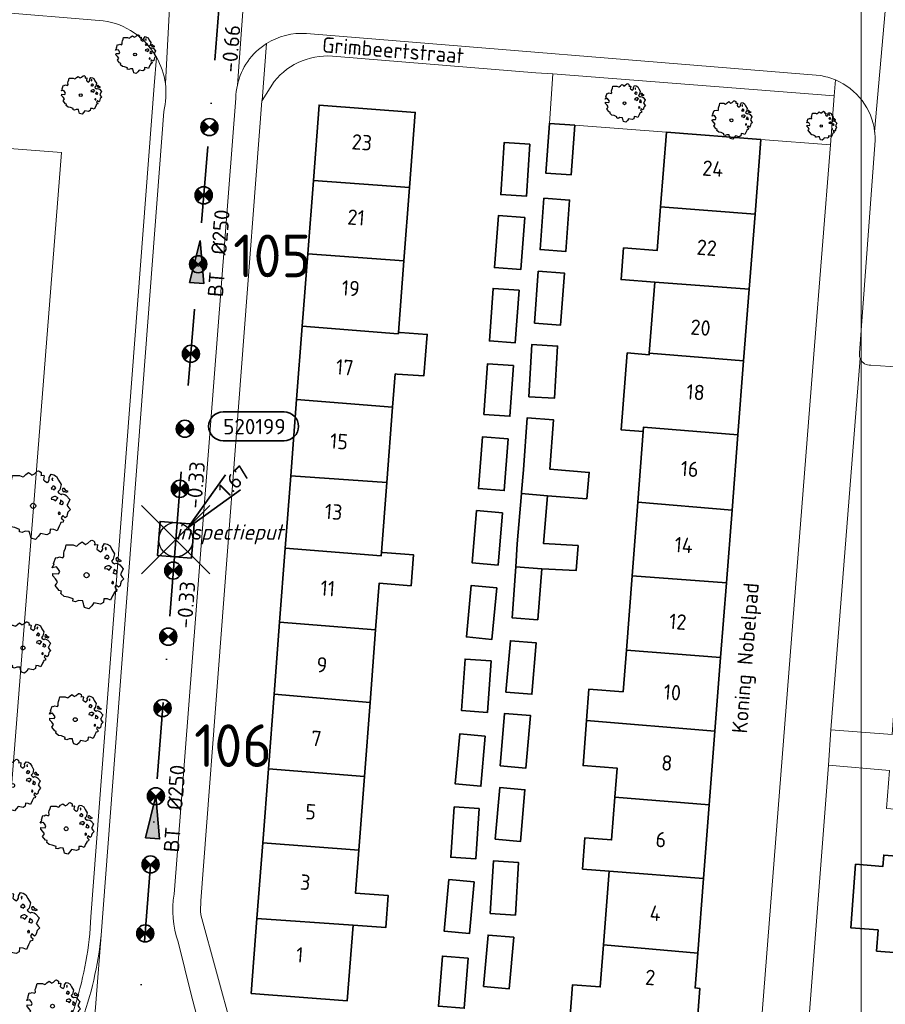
# Model space of a CAD drawing. Header units: metres. Extents: x 152391 to 157968, y 462336 to 467280.
# Tile 261 of 656: x 155229 to 155306, y 464641 to 464727. Entities that reach past the tile are written whole.
import ezdxf
from ezdxf.enums import TextEntityAlignment as Align

# ---------------------------------------------------------------- set-up
doc = ezdxf.new("R2010")
doc.units = ezdxf.units.M
doc.header["$LTSCALE"] = 0.75
doc.header["$PDMODE"] = 3
doc.header["$PDSIZE"] = 3
doc.linetypes.add('RI-VWA_BETON', pattern=[19, 9, -5, 0, -5])
doc.layers.get('0').update_dxf_attribs({"lineweight": 25})
doc.layers.get('defpoints').update_dxf_attribs({"lineweight": 25})
for name, color, linetype, lineweight in [('B-GV-GR-BOOM-S', 252, 'Continuous', 25), ('B-WE-GR-BEPLANTING_CULTUUR_HEESTERS-GV', 251, 'Continuous', 18), ('B-WE-GR-GROENVOORZIENING-GV', 251, 'Continuous', 18), ('B-WE-GR-HAAG-GV', 251, 'Continuous', 13), ('B-WE-OG-BEBOUWING-GV', 6, 'Continuous', 35), ('B-WE-OG-BEBOUWING-T18', 1, 'Continuous', 18), ('B-WE-OG-TERREIN_CULTUURSCHEIDING-GV', 251, 'Continuous', 18), ('B-WE-OG-TOPOGRAFIE-T18', 1, 'Continuous', 18), ('B-WE-VH-VERHARDING_ASFALT-GV', 251, 'Continuous', 18), ('B-WE-VH-VERHARDING_BETONSTRAATSTEEN-GV', 251, 'Continuous', 18), ('B-WE-VH-VERHARDING_TEGEL-GV', 251, 'Continuous', 18), ('N-OI-RI-T50', 130, 'Continuous', 50), ('N-OI-RI-VWA_PUTNUMMER-S @ 0.75', 36, 'Continuous', 35), ('N-OI-RI-VWA_RIOOLPUT_INSPECTIEPUT-S', 36, 'Continuous', 35), ('N-OI-RI-VWA_STROOMRICHTING-S @ 0.75', 36, 'Continuous', 35), ('N-OI-RI-VWA_TRANSPORTLEIDING_BETON_250-G', 36, 'RI-VWA_BETON', 35)]:
    doc.layers.add(name, color=color, linetype=linetype, lineweight=lineweight)
doc.layers.add('inspectieput', color=7, linetype='Continuous', plot=False)
doc.layers.add('N-OI-RI-VRIJVERVAL_HULPSTUK-S', color=210, linetype='Continuous', lineweight=35, plot=False)
doc.layers.add('X-XX-AL-TEKENBLAD_HULPLIJN-G', color=7, linetype='Continuous', lineweight=18, plot=False)
doc.styles.add('NLCS-ISO', font='isocpeur.ttf')
doc.styles.add('NLCS-ISO-M750-T18', font='NLCS-ISO.ttf', dxfattribs={"height": 1.35})
doc.styles.add('NLCS-ISO-M750-T18_CURSIEF', font='NLCS-ISO.ttf', dxfattribs={"oblique": 15, "height": 1.35})
doc.styles.add('NLCS-ISO-M750-T50', font='NLCS-ISO.ttf', dxfattribs={"height": 3.75})

# ---------------------------------------------------------------- blocks, each defined once
blk = doc.blocks.new('*U128')
at = {"ltscale": 0.1}
blk.add_hatch(color=256, dxfattribs=at).paths.add_polyline_path([(2.5, 0), (-2.5, -0.83), (-2.5, 0.83)])
at = {"ltscale": 0.1, "flags": 128}
blk.add_lwpolyline([(2.5, 0), (-2.5, -0.83), (-2.5, 0.83)], close=True, dxfattribs=at)
at = {"ltscale": 0.1, "style": 'NLCS-ISO'}
for tag, p in [('BOBL', (-23.29, -3.24)), ('MAT', (-1, -3.74))]:
    blk.add_attdef(tag, text='', height=1.8, dxfattribs=at).set_placement(p, align=Align.BOTTOM_RIGHT)
for tag, p in [('BOBR', (22.34, -3.23)), ('DIA', (1, -3.74))]:
    blk.add_attdef(tag, text='', height=1.8, dxfattribs=at).set_placement(p, align=Align.BOTTOM_LEFT)
at = {"layer": 'defpoints', "ltscale": 0.1, "style": 'NLCS-ISO', "flags": 1}
blk.add_attdef('JVA', text='', height=1.8, dxfattribs=at).set_placement((0, -1), align=Align.TOP_CENTER)
blk = doc.blocks.new('*U129')
at = {"ltscale": 0.1}
blk.add_hatch(color=256, dxfattribs=at).paths.add_polyline_path([(2.5, 0), (-2.5, -0.83), (-2.5, 0.83)])
at = {"ltscale": 0.1, "flags": 128}
blk.add_lwpolyline([(2.5, 0), (-2.5, -0.83), (-2.5, 0.83)], close=True, dxfattribs=at)
at = {"ltscale": 0.1, "style": 'NLCS-ISO'}
for tag, p in [('BOBL', (-23.36, -3.24)), ('MAT', (-1, -3.74))]:
    blk.add_attdef(tag, text='', height=1.8, dxfattribs=at).set_placement(p, align=Align.BOTTOM_RIGHT)
for tag, p in [('BOBR', (22.42, -3.23)), ('DIA', (1, -3.74))]:
    blk.add_attdef(tag, text='', height=1.8, dxfattribs=at).set_placement(p, align=Align.BOTTOM_LEFT)
at = {"layer": 'defpoints', "ltscale": 0.1, "style": 'NLCS-ISO', "flags": 1}
blk.add_attdef('JVA', text='', height=1.8, dxfattribs=at).set_placement((0, -1), align=Align.TOP_CENTER)
blk = doc.blocks.new('B-SRI-PUT_VWA-SO')
at = {"flags": 128}
blk.add_lwpolyline([(-2, 2), (2, 2), (2, -2), (-2, -2)], close=True, dxfattribs=at)
at = {"lineweight": -3, "flags": 128}
blk.add_lwpolyline([(2, -2), (2, 2), (-2, 2), (-2, -2)], close=True, dxfattribs=at)
at = {"lineweight": -3}
blk.add_circle((0, 0), 2, dxfattribs=at)
blk = doc.blocks.new('*U404')
for q in [(5.83, 7.6), (7.6, 5.83)]:
    blk.add_line((1.41, 1.41), q)
blk.add_lwpolyline([(12.7, 14.98), (5.54, 14.98, 1), (5.54, 11.6), (12.7, 11.6, 1)], format="xyb", close=True)
at = {"ltscale": 0.1, "style": 'NLCS-ISO'}
blk.add_attdef('PUTNR', text='', height=1.8, dxfattribs=at).set_placement((9.22, 13.26), align=Align.MIDDLE_CENTER)
blk.add_attdef('PUTHGT', text='', height=1.8, rotation=45, dxfattribs=at).set_placement((5.39, 5.43), align=Align.MIDDLE_LEFT)
blk = doc.blocks.new('SRI-HULP')
h = blk.add_hatch(color=256)
h.dxf.hatch_style = 1
h.paths.add_polyline_path([(-0.71, 0.71, 0.198912), (-1, 0, 0.198912), (-0.71, -0.71), (0, 0)])
h = blk.add_hatch(color=256)
h.dxf.hatch_style = 1
h.paths.add_polyline_path([(1, 0, 0.198912), (0.71, 0.71), (0, 0), (0.71, -0.71, 0.198912)])
for p, q in [((-0.71, 0.71), (0.71, -0.71)), ((-0.71, -0.71), (0.71, 0.71))]:
    blk.add_line(p, q)
blk.add_circle((0, 0), 1)
blk = doc.blocks.new('ACMAP_ANN_TEMPLATE_type knoop')
at = {"layer": 'defpoints', "style": 'NLCS-ISO-M750-T18_CURSIEF', "oblique": 15}
blk.add_attdef('type_knoop', (0, 0), '', height=1.35, dxfattribs=at)
blk = doc.blocks.new('SGR-BOOM_21_30')
at = {"linetype": 'Continuous'}
for p, q in [((-1.633, 0.579), (-1.528, 0.875)), ((-1.528, 0.875), (-1.458, 0.858)), ((-1.458, 0.858), (-1.342, 0.908)), ((-1.342, 0.908), (-1.179, 0.858)), ((-1.179, 0.858), (-1.121, 0.924)), ((-1.133, 1.088), (-1.109, 1.187)), ((-1.121, 0.924), (-1.133, 1.088)), ((-1.109, 1.187), (-1.051, 1.335)), ((-1.051, 1.335), (-1.016, 1.499)), ((-1.016, 1.499), (-0.668, 1.499)), ((-0.668, 1.499), (-0.516, 1.433)), ((-0.516, 1.433), (-0.47, 1.45)), ((-0.47, 1.45), (-0.365, 1.548)), ((-0.365, 1.548), (-0.226, 1.647)), ((-0.226, 1.647), (-0.133, 1.581)), ((-0.133, 1.581), (-0.063, 1.515)), ((-0.063, 1.515), (0.065, 1.581)), ((0.065, 1.581), (0.205, 1.712)), ((0.205, 1.712), (0.263, 1.729)), ((0.263, 1.729), (0.333, 1.696)), ((0.333, 1.696), (0.391, 1.647)), ((0.402, 1.532), (0.379, 1.499)), ((0.379, 1.499), (0.53, 1.515)), ((0.391, 1.647), (0.402, 1.532)), ((0.542, 1.483), (0.507, 1.285)), ((0.507, 1.285), (0.565, 1.236)), ((0.53, 1.515), (0.542, 1.483)), ((0.565, 1.236), (0.693, 1.154)), ((0.693, 1.154), (0.751, 1.203)), ((0.751, 1.203), (0.798, 1.285)), ((0.786, 1.4), (0.891, 1.565)), ((0.798, 1.285), (0.786, 1.4)), ((0.891, 1.565), (1.019, 1.532)), ((0.937, 0.908), (0.891, 0.875)), ((0.891, 0.875), (0.926, 0.825)), ((0.972, 1.368), (0.926, 1.335)), ((0.926, 1.335), (0.949, 1.253)), ((0.972, 0.973), (0.937, 0.908)), ((0.949, 1.253), (0.961, 1.236)), ((0.961, 1.269), (0.972, 1.368)), ((1.03, 0.973), (0.972, 0.973)), ((1.019, 1.532), (1.158, 1.45)), ((1.077, 0.94), (1.03, 0.973)), ((1.124, 0.875), (1.077, 0.94)), ((1.077, 0.842), (1.124, 0.875)), ((1.158, 1.45), (1.251, 1.269)), ((1.251, 1.269), (1.379, 1.055)), ((1.379, 1.055), (1.321, 0.793)), ((-1.703, 0.365), (-1.656, 0.48)), ((-1.493, 0.415), (-1.703, 0.365)), ((-1.679, -0.029), (-1.668, 0.086)), ((-1.668, 0.086), (-1.389, 0.07)), ((-1.656, 0.48), (-1.598, 0.53)), ((-1.598, 0.53), (-1.633, 0.579)), ((-1.423, 0.333), (-1.493, 0.415)), ((-1.33, 0.185), (-1.423, 0.333)), ((-1.389, 0.07), (-1.33, 0.185)), ((0.926, 0.415), (0.891, 0.333)), ((0.891, 0.333), (1.03, 0.316)), ((0.926, 0.825), (0.984, 0.842)), ((1.054, 0.464), (0.926, 0.415)), ((0.984, 0.842), (1.03, 0.776)), ((1.03, 0.776), (1.077, 0.842)), ((1.03, 0.316), (1.112, 0.251)), ((1.112, 0.464), (1.054, 0.464)), ((1.217, 0.398), (1.112, 0.464)), ((1.112, 0.251), (1.205, 0.365)), ((1.205, 0.365), (1.24, 0.415)), ((1.321, 0.793), (1.228, 0.694)), ((1.228, 0.694), (1.275, 0.628)), ((1.275, 0.628), (1.379, 0.563)), ((1.344, 0.185), (1.31, 0.103)), ((1.434, 0.049), (1.31, 0.103)), ((1.356, 0.3), (1.344, 0.234)), ((1.344, 0.234), (1.344, 0.185)), ((1.426, 0.234), (1.356, 0.3)), ((1.379, 0.563), (1.438, 0.595)), ((1.472, 0.201), (1.426, 0.234)), ((1.434, 0.049), (1.507, 0.136)), ((1.472, 0.858), (1.438, 0.809)), ((1.438, 0.809), (1.461, 0.743)), ((1.438, 0.595), (1.565, 0.563)), ((1.461, 0.743), (1.531, 0.694)), ((1.542, 0.858), (1.472, 0.858)), ((1.507, 0.136), (1.472, 0.201)), ((1.531, 0.727), (1.635, 0.678)), ((1.531, 0.694), (1.542, 0.727)), ((1.624, 0.76), (1.542, 0.858)), ((1.565, 0.563), (1.635, 0.513)), ((1.728, 0.71), (1.624, 0.76)), ((1.635, 0.678), (1.728, 0.71)), ((1.635, 0.513), (1.81, 0.316)), ((1.717, 0.103), (1.67, 0.037)), ((1.67, 0.037), (1.763, -0.094)), ((1.81, 0.316), (1.717, 0.103)), ((-1.54, -0.177), (-1.679, -0.029)), ((-1.551, -0.505), (-1.493, -0.423)), ((-1.354, -0.752), (-1.551, -0.505)), ((-1.435, -0.324), (-1.54, -0.177)), ((-1.493, -0.423), (-1.435, -0.324)), ((-1.249, -0.784), (-1.354, -0.752)), ((-1.272, -0.899), (-1.249, -0.784)), ((1.286, -0.292), (1.24, -0.357)), ((1.24, -0.357), (1.251, -0.423)), ((1.263, -0.423), (1.333, -0.407)), ((1.333, -0.341), (1.286, -0.292)), ((1.333, -0.407), (1.333, -0.341)), ((1.368, -0.834), (1.356, -0.883)), ((1.484, -0.801), (1.368, -0.834)), ((1.461, -0.472), (1.391, -0.587)), ((1.391, -0.587), (1.426, -0.637)), ((1.426, -0.637), (1.496, -0.702)), ((1.577, -0.587), (1.461, -0.472)), ((1.496, -0.702), (1.484, -0.801)), ((1.658, -0.522), (1.577, -0.587)), ((1.682, -0.423), (1.658, -0.522)), ((1.717, -0.308), (1.682, -0.423)), ((1.845, -0.177), (1.717, -0.308)), ((1.763, -0.094), (1.845, -0.177)), ((-1.109, -1.047), (-1.272, -0.899)), ((-0.912, -1.08), (-1.109, -1.047)), ((-0.668, -1.179), (-0.912, -1.08)), ((-0.679, -1.294), (-0.668, -1.179)), ((-0.551, -1.326), (-0.679, -1.294)), ((-0.4, -1.261), (-0.551, -1.326)), ((-0.191, -1.277), (-0.4, -1.261)), ((-0.156, -1.425), (-0.191, -1.277)), ((-0.133, -1.491), (-0.156, -1.425)), ((-0.098, -1.606), (-0.133, -1.491)), ((0.112, -1.671), (-0.098, -1.606)), ((0.251, -1.524), (0.112, -1.671)), ((0.356, -1.376), (0.251, -1.524)), ((0.682, -1.441), (0.356, -1.376)), ((0.833, -1.359), (0.682, -1.441)), ((0.844, -1.162), (0.833, -1.359)), ((1.03, -1.179), (0.844, -1.162)), ((1.182, -1.244), (1.03, -1.179)), ((1.286, -1.014), (1.182, -1.244)), ((1.356, -0.883), (1.286, -1.014))]:
    blk.add_line(p, q, dxfattribs=at)
blk.add_circle((0, 0), 0.126, dxfattribs=at)
blk = doc.blocks.new('SGR-BOOM_31_50')
at = {"linetype": 'Continuous'}
for p, q in [((-1.479, 1.582), (-1.402, 1.78)), ((-1.402, 1.78), (-1.355, 1.999)), ((-1.355, 1.999), (-0.89, 1.999)), ((-0.89, 1.999), (-0.688, 1.911)), ((-0.688, 1.911), (-0.626, 1.933)), ((-0.626, 1.933), (-0.487, 2.064)), ((-0.487, 2.064), (-0.301, 2.196)), ((-0.301, 2.196), (-0.177, 2.108)), ((-0.177, 2.108), (-0.084, 2.02)), ((-0.084, 2.02), (0.087, 2.108)), ((0.087, 2.108), (0.273, 2.283)), ((0.273, 2.283), (0.351, 2.305)), ((0.351, 2.305), (0.444, 2.261)), ((0.444, 2.261), (0.521, 2.196)), ((0.537, 2.042), (0.506, 1.999)), ((0.506, 1.999), (0.707, 2.02)), ((0.521, 2.196), (0.537, 2.042)), ((0.723, 1.977), (0.676, 1.714)), ((0.707, 2.02), (0.723, 1.977)), ((1.048, 1.867), (1.188, 2.086)), ((1.064, 1.714), (1.048, 1.867)), ((1.188, 2.086), (1.358, 2.042)), ((1.296, 1.823), (1.234, 1.78)), ((1.234, 1.78), (1.265, 1.67)), ((1.281, 1.692), (1.296, 1.823)), ((1.358, 2.042), (1.545, 1.933)), ((1.545, 1.933), (1.669, 1.692)), ((-2.177, 0.772), (-2.038, 1.166)), ((-2.038, 1.166), (-1.944, 1.144)), ((-1.944, 1.144), (-1.789, 1.21)), ((-1.789, 1.21), (-1.572, 1.144)), ((-1.572, 1.144), (-1.495, 1.232)), ((-1.51, 1.451), (-1.479, 1.582)), ((-1.495, 1.232), (-1.51, 1.451)), ((0.676, 1.714), (0.754, 1.648)), ((0.754, 1.648), (0.924, 1.539)), ((0.924, 1.539), (1.002, 1.604)), ((1.002, 1.604), (1.064, 1.714)), ((1.25, 1.21), (1.188, 1.166)), ((1.188, 1.166), (1.234, 1.101)), ((1.234, 1.101), (1.312, 1.122)), ((1.296, 1.298), (1.25, 1.21)), ((1.265, 1.67), (1.281, 1.648)), ((1.374, 1.298), (1.296, 1.298)), ((1.312, 1.122), (1.374, 1.035)), ((1.436, 1.254), (1.374, 1.298)), ((1.374, 1.035), (1.436, 1.122)), ((1.498, 1.166), (1.436, 1.254)), ((1.436, 1.122), (1.498, 1.166)), ((1.762, 1.057), (1.638, 0.925)), ((1.638, 0.925), (1.7, 0.838)), ((1.669, 1.692), (1.839, 1.407)), ((1.839, 1.407), (1.762, 1.057)), ((1.963, 1.144), (1.917, 1.079)), ((1.917, 1.079), (1.948, 0.991)), ((1.948, 0.991), (2.041, 0.925)), ((2.056, 1.144), (1.963, 1.144)), ((2.041, 0.969), (2.18, 0.903)), ((2.041, 0.925), (2.056, 0.969)), ((2.165, 1.013), (2.056, 1.144)), ((2.304, 0.947), (2.165, 1.013)), ((2.18, 0.903), (2.304, 0.947)), ((-2.27, 0.487), (-2.208, 0.641)), ((-1.991, 0.553), (-2.27, 0.487)), ((-2.239, -0.038), (-2.224, 0.115)), ((-2.224, 0.115), (-1.851, 0.093)), ((-2.208, 0.641), (-2.131, 0.706)), ((-2.131, 0.706), (-2.177, 0.772)), ((-1.898, 0.444), (-1.991, 0.553)), ((-1.774, 0.246), (-1.898, 0.444)), ((-1.851, 0.093), (-1.774, 0.246)), ((1.234, 0.553), (1.188, 0.444)), ((1.188, 0.444), (1.374, 0.422)), ((1.405, 0.619), (1.234, 0.553)), ((1.374, 0.422), (1.483, 0.334)), ((1.483, 0.619), (1.405, 0.619)), ((1.622, 0.531), (1.483, 0.619)), ((1.483, 0.334), (1.607, 0.487)), ((1.607, 0.487), (1.653, 0.553)), ((1.7, 0.838), (1.839, 0.75)), ((1.793, 0.246), (1.746, 0.137)), ((1.911, 0.065), (1.746, 0.137)), ((1.808, 0.4), (1.793, 0.312)), ((1.793, 0.312), (1.793, 0.246)), ((1.901, 0.312), (1.808, 0.4)), ((1.839, 0.75), (1.917, 0.794)), ((1.963, 0.268), (1.901, 0.312)), ((1.911, 0.065), (2.01, 0.181)), ((1.917, 0.794), (2.087, 0.75)), ((2.01, 0.181), (1.963, 0.268)), ((2.087, 0.75), (2.18, 0.684)), ((2.18, 0.684), (2.413, 0.422)), ((2.289, 0.137), (2.227, 0.049)), ((2.227, 0.049), (2.351, -0.126)), ((2.413, 0.422), (2.289, 0.137)), ((-2.053, -0.235), (-2.239, -0.038)), ((-2.069, -0.673), (-1.991, -0.564)), ((-1.805, -1.002), (-2.069, -0.673)), ((-1.913, -0.433), (-2.053, -0.235)), ((-1.991, -0.564), (-1.913, -0.433)), ((1.715, -0.389), (1.653, -0.476)), ((1.653, -0.476), (1.669, -0.564)), ((1.684, -0.564), (1.777, -0.542)), ((1.777, -0.454), (1.715, -0.389)), ((1.777, -0.542), (1.777, -0.454)), ((1.948, -0.63), (1.855, -0.783)), ((1.855, -0.783), (1.901, -0.849)), ((1.901, -0.849), (1.994, -0.936)), ((2.103, -0.783), (1.948, -0.63)), ((2.211, -0.695), (2.103, -0.783)), ((2.242, -0.564), (2.211, -0.695)), ((2.289, -0.411), (2.242, -0.564)), ((2.459, -0.235), (2.289, -0.411)), ((2.351, -0.126), (2.459, -0.235)), ((-1.665, -1.046), (-1.805, -1.002)), ((-1.696, -1.199), (-1.665, -1.046)), ((-1.479, -1.396), (-1.696, -1.199)), ((-1.216, -1.44), (-1.479, -1.396)), ((-0.89, -1.571), (-1.216, -1.44)), ((-0.906, -1.725), (-0.89, -1.571)), ((-0.735, -1.769), (-0.906, -1.725)), ((-0.533, -1.681), (-0.735, -1.769)), ((-0.254, -1.703), (-0.533, -1.681)), ((-0.208, -1.9), (-0.254, -1.703)), ((1.126, -1.55), (1.11, -1.812)), ((1.374, -1.571), (1.126, -1.55)), ((1.576, -1.659), (1.374, -1.571)), ((1.715, -1.352), (1.576, -1.659)), ((1.808, -1.177), (1.715, -1.352)), ((1.824, -1.112), (1.808, -1.177)), ((1.979, -1.068), (1.824, -1.112)), ((1.994, -0.936), (1.979, -1.068)), ((-0.177, -1.988), (-0.208, -1.9)), ((-0.13, -2.141), (-0.177, -1.988)), ((0.149, -2.229), (-0.13, -2.141)), ((0.335, -2.031), (0.149, -2.229)), ((0.475, -1.834), (0.335, -2.031)), ((0.909, -1.922), (0.475, -1.834)), ((1.11, -1.812), (0.909, -1.922))]:
    blk.add_line(p, q, dxfattribs=at)
blk.add_circle((0, 0), 0.169, dxfattribs=at)
blk = doc.blocks.new('SGR-BOOM_50_100')
at = {"linetype": 'Continuous'}
for p, q in [((-1.869, 2.373), (-1.807, 2.665)), ((-1.807, 2.665), (-1.187, 2.665)), ((-1.187, 2.665), (-0.918, 2.548)), ((-0.835, 2.577), (-0.649, 2.752)), ((-0.649, 2.752), (-0.401, 2.928)), ((-0.401, 2.928), (-0.236, 2.811)), ((-0.236, 2.811), (-0.112, 2.694)), ((-0.112, 2.694), (0.116, 2.811)), ((0.116, 2.811), (0.364, 3.044)), ((0.364, 3.044), (0.467, 3.074)), ((0.467, 3.074), (0.591, 3.015)), ((0.591, 3.015), (0.695, 2.928)), ((0.715, 2.723), (0.674, 2.665)), ((0.674, 2.665), (0.943, 2.694)), ((0.695, 2.928), (0.715, 2.723)), ((0.964, 2.636), (0.902, 2.285)), ((0.943, 2.694), (0.964, 2.636)), ((1.398, 2.49), (1.584, 2.782)), ((1.584, 2.782), (1.811, 2.723)), ((1.811, 2.723), (2.059, 2.577)), ((-2.014, 1.935), (-1.972, 2.11)), ((-1.993, 1.643), (-2.014, 1.935)), ((-1.972, 2.11), (-1.869, 2.373)), ((-0.918, 2.548), (-0.835, 2.577)), ((0.902, 2.285), (1.005, 2.198)), ((1.005, 2.198), (1.232, 2.052)), ((1.232, 2.052), (1.336, 2.139)), ((1.336, 2.139), (1.418, 2.285)), ((1.418, 2.285), (1.398, 2.49)), ((1.729, 2.431), (1.646, 2.373)), ((1.646, 2.373), (1.687, 2.227)), ((1.687, 2.227), (1.708, 2.198)), ((1.708, 2.256), (1.729, 2.431)), ((2.059, 2.577), (2.225, 2.256)), ((2.225, 2.256), (2.452, 1.876)), ((2.452, 1.876), (2.349, 1.409)), ((-2.944, 0.854), (-2.841, 0.942)), ((-2.903, 1.029), (-2.717, 1.555)), ((-2.841, 0.942), (-2.903, 1.029)), ((-2.717, 1.555), (-2.593, 1.526)), ((-2.593, 1.526), (-2.386, 1.613)), ((-2.386, 1.613), (-2.096, 1.526)), ((-2.096, 1.526), (-1.993, 1.643)), ((1.667, 1.613), (1.584, 1.555)), ((1.584, 1.555), (1.646, 1.467)), ((1.646, 1.467), (1.749, 1.497)), ((1.729, 1.73), (1.667, 1.613)), ((1.832, 1.73), (1.729, 1.73)), ((1.749, 1.497), (1.832, 1.38)), ((1.915, 1.672), (1.832, 1.73)), ((1.832, 1.38), (1.915, 1.497)), ((1.997, 1.555), (1.915, 1.672)), ((1.915, 1.497), (1.997, 1.555)), ((2.349, 1.409), (2.183, 1.234)), ((2.183, 1.234), (2.266, 1.117)), ((2.266, 1.117), (2.452, 1)), ((2.452, 1), (2.556, 1.059)), ((2.618, 1.526), (2.556, 1.438)), ((2.556, 1.438), (2.597, 1.321)), ((2.556, 1.059), (2.783, 1)), ((2.597, 1.321), (2.721, 1.234)), ((2.742, 1.526), (2.618, 1.526)), ((2.721, 1.292), (2.907, 1.205)), ((2.721, 1.234), (2.742, 1.292)), ((2.886, 1.351), (2.742, 1.526)), ((2.783, 1), (2.907, 0.913)), ((3.072, 1.263), (2.886, 1.351)), ((2.907, 1.205), (3.072, 1.263)), ((2.907, 0.913), (3.217, 0.562)), ((-3.027, 0.65), (-2.944, 0.854)), ((-2.655, 0.737), (-3.027, 0.65)), ((-2.985, -0.051), (-2.965, 0.153)), ((-2.965, 0.153), (-2.469, 0.124)), ((-2.531, 0.591), (-2.655, 0.737)), ((-2.365, 0.329), (-2.531, 0.591)), ((-2.469, 0.124), (-2.365, 0.329)), ((1.646, 0.737), (1.584, 0.591)), ((1.584, 0.591), (1.832, 0.562)), ((1.873, 0.825), (1.646, 0.737)), ((1.832, 0.562), (1.977, 0.445)), ((1.977, 0.825), (1.873, 0.825)), ((2.163, 0.708), (1.977, 0.825)), ((1.977, 0.445), (2.142, 0.65)), ((2.142, 0.65), (2.204, 0.737)), ((2.39, 0.329), (2.328, 0.183)), ((2.549, 0.087), (2.328, 0.183)), ((2.411, 0.533), (2.39, 0.416)), ((2.39, 0.416), (2.39, 0.329)), ((2.535, 0.416), (2.411, 0.533)), ((2.618, 0.358), (2.535, 0.416)), ((2.549, 0.087), (2.68, 0.241)), ((2.68, 0.241), (2.618, 0.358)), ((3.052, 0.183), (2.969, 0.066)), ((2.969, 0.066), (3.135, -0.168)), ((3.217, 0.562), (3.052, 0.183)), ((-2.737, -0.314), (-2.985, -0.051)), ((-2.758, -0.898), (-2.655, -0.752)), ((-2.551, -0.577), (-2.737, -0.314)), ((-2.655, -0.752), (-2.551, -0.577)), ((2.287, -0.518), (2.204, -0.635)), ((2.204, -0.635), (2.225, -0.752)), ((2.245, -0.752), (2.37, -0.723)), ((2.37, -0.606), (2.287, -0.518)), ((2.37, -0.723), (2.37, -0.606)), ((2.597, -0.84), (2.473, -1.044)), ((2.804, -1.044), (2.597, -0.84)), ((2.99, -0.752), (2.948, -0.927)), ((3.052, -0.548), (2.99, -0.752)), ((3.279, -0.314), (3.052, -0.548)), ((3.135, -0.168), (3.279, -0.314)), ((-2.407, -1.336), (-2.758, -0.898)), ((-2.22, -1.394), (-2.407, -1.336)), ((-2.262, -1.599), (-2.22, -1.394)), ((-1.972, -1.862), (-2.262, -1.599)), ((2.411, -1.57), (2.287, -1.803)), ((2.432, -1.482), (2.411, -1.57)), ((2.638, -1.424), (2.432, -1.482)), ((2.473, -1.044), (2.535, -1.132)), ((2.535, -1.132), (2.659, -1.248)), ((2.659, -1.248), (2.638, -1.424)), ((2.948, -0.927), (2.804, -1.044)), ((-1.621, -1.92), (-1.972, -1.862)), ((-1.187, -2.095), (-1.621, -1.92)), ((-1.207, -2.3), (-1.187, -2.095)), ((-0.98, -2.358), (-1.207, -2.3)), ((-0.711, -2.241), (-0.98, -2.358)), ((-0.339, -2.271), (-0.711, -2.241)), ((-0.277, -2.533), (-0.339, -2.271)), ((-0.236, -2.65), (-0.277, -2.533)), ((0.633, -2.446), (0.447, -2.709)), ((1.212, -2.563), (0.633, -2.446)), ((1.48, -2.417), (1.212, -2.563)), ((1.501, -2.066), (1.48, -2.417)), ((1.832, -2.095), (1.501, -2.066)), ((2.101, -2.212), (1.832, -2.095)), ((2.287, -1.803), (2.101, -2.212)), ((-0.174, -2.855), (-0.236, -2.65)), ((0.199, -2.971), (-0.174, -2.855)), ((0.447, -2.709), (0.199, -2.971))]:
    blk.add_line(p, q, dxfattribs=at)
blk.add_circle((0, 0), 0.225, dxfattribs=at)
blk = doc.blocks.new('SGR-BOOM_0_20')
at = {"linetype": 'Continuous'}
for p, q in [((-0.85, 0.816), (-0.832, 0.89)), ((-0.832, 0.89), (-0.788, 1.001)), ((-0.788, 1.001), (-0.762, 1.124)), ((-0.762, 1.124), (-0.501, 1.124)), ((-0.501, 1.124), (-0.387, 1.075)), ((-0.387, 1.075), (-0.352, 1.087)), ((-0.352, 1.087), (-0.274, 1.161)), ((-0.274, 1.161), (-0.169, 1.235)), ((-0.169, 1.235), (-0.099, 1.186)), ((-0.099, 1.186), (-0.047, 1.137)), ((-0.047, 1.137), (0.049, 1.186)), ((0.049, 1.186), (0.154, 1.284)), ((0.154, 1.284), (0.197, 1.297)), ((0.197, 1.297), (0.25, 1.272)), ((0.25, 1.272), (0.293, 1.235)), ((0.302, 1.149), (0.284, 1.124)), ((0.284, 1.124), (0.398, 1.137)), ((0.293, 1.235), (0.302, 1.149)), ((0.407, 1.112), (0.38, 0.964)), ((0.38, 0.964), (0.424, 0.927)), ((0.398, 1.137), (0.407, 1.112)), ((0.424, 0.927), (0.52, 0.865)), ((0.52, 0.865), (0.564, 0.902)), ((0.564, 0.902), (0.598, 0.964)), ((0.59, 1.05), (0.668, 1.173)), ((0.598, 0.964), (0.59, 1.05)), ((0.668, 1.173), (0.764, 1.149)), ((0.729, 1.026), (0.694, 1.001)), ((0.694, 1.001), (0.712, 0.939)), ((0.712, 0.939), (0.721, 0.927)), ((0.721, 0.952), (0.729, 1.026)), ((0.764, 1.149), (0.869, 1.087)), ((0.869, 1.087), (0.939, 0.952)), ((0.939, 0.952), (1.035, 0.792)), ((-1.277, 0.274), (-1.242, 0.36)), ((-1.12, 0.311), (-1.277, 0.274)), ((-1.259, -0.022), (-1.251, 0.065)), ((-1.251, 0.065), (-1.041, 0.052)), ((-1.242, 0.36), (-1.198, 0.397)), ((-1.225, 0.434), (-1.146, 0.656)), ((-1.198, 0.397), (-1.225, 0.434)), ((-1.146, 0.656), (-1.094, 0.644)), ((-1.068, 0.249), (-1.12, 0.311)), ((-1.094, 0.644), (-1.007, 0.681)), ((-0.998, 0.139), (-1.068, 0.249)), ((-1.041, 0.052), (-0.998, 0.139)), ((-1.007, 0.681), (-0.884, 0.644)), ((-0.884, 0.644), (-0.841, 0.693)), ((-0.841, 0.693), (-0.85, 0.816)), ((0.703, 0.681), (0.668, 0.656)), ((0.668, 0.656), (0.694, 0.619)), ((0.694, 0.311), (0.668, 0.249)), ((0.668, 0.249), (0.773, 0.237)), ((0.694, 0.619), (0.738, 0.631)), ((0.79, 0.348), (0.694, 0.311)), ((0.729, 0.73), (0.703, 0.681)), ((0.773, 0.73), (0.729, 0.73)), ((0.738, 0.631), (0.773, 0.582)), ((0.808, 0.705), (0.773, 0.73)), ((0.773, 0.582), (0.808, 0.631)), ((0.773, 0.237), (0.834, 0.188)), ((0.834, 0.348), (0.79, 0.348)), ((0.843, 0.656), (0.808, 0.705)), ((0.808, 0.631), (0.843, 0.656)), ((0.912, 0.299), (0.834, 0.348)), ((0.834, 0.188), (0.904, 0.274)), ((0.904, 0.274), (0.93, 0.311)), ((0.991, 0.594), (0.921, 0.521)), ((0.921, 0.521), (0.956, 0.471)), ((0.956, 0.471), (1.035, 0.422)), ((1.008, 0.139), (0.982, 0.077)), ((1.075, 0.037), (0.982, 0.077)), ((1.035, 0.792), (0.991, 0.594)), ((1.017, 0.225), (1.008, 0.176)), ((1.008, 0.176), (1.008, 0.139)), ((1.069, 0.176), (1.017, 0.225)), ((1.035, 0.422), (1.078, 0.447)), ((1.104, 0.151), (1.069, 0.176)), ((1.075, 0.037), (1.13, 0.102)), ((1.104, 0.644), (1.078, 0.607)), ((1.078, 0.607), (1.096, 0.557)), ((1.078, 0.447), (1.174, 0.422)), ((1.096, 0.557), (1.148, 0.521)), ((1.157, 0.644), (1.104, 0.644)), ((1.13, 0.102), (1.104, 0.151)), ((1.148, 0.545), (1.226, 0.508)), ((1.148, 0.521), (1.157, 0.545)), ((1.218, 0.57), (1.157, 0.644)), ((1.174, 0.422), (1.226, 0.385)), ((1.296, 0.533), (1.218, 0.57)), ((1.226, 0.508), (1.296, 0.533)), ((1.226, 0.385), (1.357, 0.237)), ((1.287, 0.077), (1.253, 0.028)), ((1.253, 0.028), (1.322, -0.071)), ((1.357, 0.237), (1.287, 0.077)), ((-1.155, -0.132), (-1.259, -0.022)), ((-1.164, -0.379), (-1.12, -0.317)), ((-1.015, -0.564), (-1.164, -0.379)), ((-1.076, -0.243), (-1.155, -0.132)), ((-1.12, -0.317), (-1.076, -0.243)), ((-0.937, -0.588), (-1.015, -0.564)), ((-0.954, -0.675), (-0.937, -0.588)), ((-0.832, -0.785), (-0.954, -0.675)), ((-0.684, -0.81), (-0.832, -0.785)), ((-0.501, -0.884), (-0.684, -0.81)), ((0.965, -0.761), (0.886, -0.933)), ((0.965, -0.219), (0.93, -0.268)), ((0.93, -0.268), (0.939, -0.317)), ((0.947, -0.317), (1, -0.305)), ((1, -0.256), (0.965, -0.219)), ((1.017, -0.662), (0.965, -0.761)), ((1, -0.305), (1, -0.256)), ((1.026, -0.625), (1.017, -0.662)), ((1.113, -0.601), (1.026, -0.625)), ((1.096, -0.354), (1.043, -0.44)), ((1.043, -0.44), (1.069, -0.477)), ((1.069, -0.477), (1.122, -0.527)), ((1.183, -0.44), (1.096, -0.354)), ((1.122, -0.527), (1.113, -0.601)), ((1.244, -0.391), (1.183, -0.44)), ((1.261, -0.317), (1.244, -0.391)), ((1.287, -0.231), (1.261, -0.317)), ((1.383, -0.132), (1.287, -0.231)), ((1.322, -0.071), (1.383, -0.132)), ((-0.509, -0.97), (-0.501, -0.884)), ((-0.413, -0.995), (-0.509, -0.97)), ((-0.3, -0.946), (-0.413, -0.995)), ((-0.143, -0.958), (-0.3, -0.946)), ((-0.117, -1.069), (-0.143, -0.958)), ((-0.099, -1.118), (-0.117, -1.069)), ((-0.073, -1.204), (-0.099, -1.118)), ((0.084, -1.254), (-0.073, -1.204)), ((0.188, -1.143), (0.084, -1.254)), ((0.267, -1.032), (0.188, -1.143)), ((0.511, -1.081), (0.267, -1.032)), ((0.625, -1.019), (0.511, -1.081)), ((0.633, -0.872), (0.625, -1.019)), ((0.773, -0.884), (0.633, -0.872)), ((0.886, -0.933), (0.773, -0.884))]:
    blk.add_line(p, q, dxfattribs=at)
blk.add_circle((0, 0), 0.0948, dxfattribs=at)

msp = doc.modelspace()

# ---------------------------------------------------------------- linework, layer by layer
at = {"layer": 'B-WE-GR-BEPLANTING_CULTUUR_HEESTERS-GV'}
msp.add_lwpolyline([(155286.286, 464717.458), (155294.582, 464716.816), (155300.703, 464716.334), (155301.042, 464720.645), (155276.301, 464722.585), (155275.991, 464718.235), (155278.22, 464718.072)], close=True, dxfattribs=at)
at = {"layer": 'B-WE-GR-GROENVOORZIENING-GV'}
for points in [[(155241.443, 464724.06), (155241.249, 464721.525), (155235.671, 464648.465), (155235.583, 464646.947)], [(155236.577, 464646.845), (155242.081, 464719.285)]]:
    msp.add_lwpolyline(points, dxfattribs=at)
for points in [[(155242.224, 464721.734, 0.095759), (155241.443, 464724.06)], [(155242.081, 464719.285, 0.09594), (155242.224, 464721.734)], [(155235.583, 464646.947, -0.061591), (155233.847, 464639.377)], [(155234.792, 464639.049, 0.061695), (155236.577, 464646.845)]]:
    msp.add_lwpolyline(points, format="xyb", dxfattribs=at)
at = {"layer": 'B-WE-GR-HAAG-GV'}
for points in [[(155241.443, 464724.06), (155241.249, 464721.525), (155235.671, 464648.465), (155235.583, 464646.947)], [(155236.577, 464646.845), (155242.081, 464719.285)]]:
    msp.add_lwpolyline(points, dxfattribs=at)
for points in [[(155242.224, 464721.734, 0.095759), (155241.443, 464724.06)], [(155242.081, 464719.285, 0.09594), (155242.224, 464721.734)], [(155235.583, 464646.947, -0.061591), (155233.847, 464639.377)], [(155234.792, 464639.049, 0.061695), (155236.577, 464646.845)]]:
    msp.add_lwpolyline(points, format="xyb", dxfattribs=at)
at = {"layer": 'B-WE-OG-BEBOUWING-GV'}
for points in [[(155255.24, 464713.216), (155263.686, 464712.58), (155264.192, 464719.194), (155255.747, 464719.84)], [(155278.22, 464718.072), (155275.991, 464718.235), (155275.671, 464713.863), (155277.901, 464713.7)], [(155294.582, 464716.816), (155286.286, 464717.458), (155285.777, 464710.883), (155294.075, 464710.261)], [(155274.285, 464716.403), (155272.025, 464716.554), (155271.72, 464711.975), (155273.98, 464711.824)], [(155263.686, 464712.58), (155255.24, 464713.216), (155254.746, 464706.756), (155263.193, 464706.137)], [(155275.507, 464711.647), (155275.181, 464707.129), (155277.442, 464706.966), (155277.768, 464711.484)], [(155285.777, 464710.883), (155285.481, 464707.056), (155282.512, 464707.286), (155282.296, 464704.495), (155285.265, 464704.265), (155293.563, 464703.651), (155294.075, 464710.261)], [(155273.843, 464709.949), (155271.524, 464710.132), (155271.161, 464705.553), (155273.481, 464705.369)], [(155263.193, 464706.137), (155254.746, 464706.756), (155254.26, 464700.405), (155262.704, 464699.738), (155262.712, 464699.843)], [(155274.68, 464700.661), (155276.983, 464700.495), (155277.313, 464705.061), (155275.011, 464705.227)], [(155284.781, 464698.017), (155293.076, 464697.363), (155293.563, 464703.651), (155285.265, 464704.265)], [(155273.326, 464703.551), (155271.049, 464703.713), (155270.723, 464699.104), (155272.999, 464698.943)], [(155253.766, 464693.939), (155262.209, 464693.272), (155262.433, 464696.195), (155262.601, 464696.183), (155264.952, 464696.02), (155265.25, 464699.669), (155262.872, 464699.831), (155262.712, 464699.843), (155262.704, 464699.738), (155254.26, 464700.405)], [(155274.175, 464694.195), (155276.435, 464694.057), (155276.714, 464698.652), (155274.454, 464698.789)], [(155293.076, 464697.363), (155284.781, 464698.017), (155284.771, 464697.885), (155282.84, 464698.039), (155282.3, 464691.294), (155284.249, 464691.138), (155284.279, 464691.529), (155292.572, 464690.847)], [(155272.835, 464696.935), (155270.561, 464697.097), (155270.242, 464692.637), (155272.517, 464692.474)], [(155253.252, 464687.224), (155261.703, 464686.656), (155262.209, 464693.272), (155253.766, 464693.939)], [(155273.546, 464685.686), (155275.819, 464685.487), (155279.286, 464685.216), (155279.502, 464687.54), (155276.037, 464687.817), (155276.359, 464692.158), (155274.045, 464692.339), (155273.703, 464687.758), (155273.555, 464685.793)], [(155292.059, 464684.219), (155292.572, 464690.847), (155284.279, 464691.529), (155284.249, 464691.138), (155283.768, 464684.922)], [(155272.379, 464690.491), (155270.105, 464690.665), (155269.758, 464686.115), (155272.031, 464685.941)], [(155253.252, 464687.224), (155252.766, 464680.872), (155261.21, 464680.21), (155261.233, 464680.514), (155261.703, 464686.656)], [(155275.324, 464679.055), (155275.325, 464679.066), (155278.355, 464678.912), (155278.517, 464681.101), (155275.466, 464681.293), (155275.819, 464685.487), (155273.546, 464685.686), (155273.159, 464681.261), (155273.05, 464679.22)], [(155291.563, 464677.817), (155292.059, 464684.219), (155283.768, 464684.922), (155283.267, 464678.449)], [(155271.867, 464683.985), (155269.589, 464684.174), (155269.209, 464679.582), (155271.487, 464679.393)], [(155260.712, 464673.692), (155261.025, 464677.785), (155263.827, 464677.57), (155264.036, 464680.3), (155261.358, 464680.505), (155261.233, 464680.514), (155261.21, 464680.21), (155252.766, 464680.872), (155252.268, 464674.353)], [(155275.324, 464679.055), (155273.05, 464679.22), (155272.725, 464674.745), (155274.97, 464674.582)], [(155291.563, 464677.817), (155283.267, 464678.449), (155282.761, 464671.91), (155291.055, 464671.249)], [(155271.375, 464677.387), (155269.129, 464677.599), (155268.7, 464673.067), (155270.946, 464672.854)], [(155260.222, 464667.29), (155260.712, 464673.692), (155252.268, 464674.353), (155251.784, 464668.029)], [(155272.176, 464668.222), (155274.454, 464668.025), (155274.844, 464672.541), (155272.565, 464672.738)], [(155270.86, 464670.963), (155268.583, 464671.118), (155268.273, 464666.585), (155270.551, 464666.429)], [(155291.055, 464671.249), (155282.761, 464671.91), (155282.477, 464668.245), (155279.477, 464668.478), (155279.264, 464665.729), (155290.553, 464664.769)], [(155260.222, 464667.29), (155251.784, 464668.029), (155251.282, 464661.46), (155259.724, 464660.782)], [(155271.655, 464661.739), (155273.931, 464661.541), (155274.334, 464666.148), (155272.058, 464666.346)], [(155290.553, 464664.769), (155279.264, 464665.729), (155278.957, 464661.751), (155281.956, 464661.519), (155281.76, 464658.984), (155290.053, 464658.31)], [(155270.356, 464664.339), (155268.107, 464664.537), (155267.718, 464660.14), (155269.967, 464659.941)], [(155259.229, 464654.312), (155259.724, 464660.782), (155251.282, 464661.46), (155250.785, 464654.96)], [(155271.24, 464655.28), (155273.456, 464655.093), (155273.838, 464659.627), (155271.622, 464659.814)], [(155281.256, 464652.472), (155289.551, 464651.816), (155290.053, 464658.31), (155281.76, 464658.984), (155281.469, 464655.222), (155279.122, 464655.403), (155278.909, 464652.654)], [(155269.826, 464657.971), (155267.626, 464658.122), (155267.321, 464653.691), (155269.522, 464653.54)], [(155250.277, 464648.32), (155258.726, 464647.73), (155261.611, 464647.51), (155261.826, 464650.326), (155258.941, 464650.546), (155259.229, 464654.312), (155250.785, 464654.96)], [(155304.749, 464645.443), (155311.337, 464644.941), (155311.929, 464653.391), (155305.392, 464653.889), (155305.316, 464652.892), (155302.923, 464653.074), (155302.498, 464647.49), (155304.891, 464647.308)], [(155270.788, 464648.742), (155273.003, 464648.605), (155273.289, 464653.229), (155271.074, 464653.367)], [(155280.753, 464645.979), (155289.044, 464645.266), (155289.551, 464651.816), (155281.256, 464652.472)], [(155269.38, 464651.537), (155267.161, 464651.737), (155266.752, 464647.19), (155268.971, 464646.99)], [(155258.726, 464647.73), (155250.277, 464648.32), (155249.772, 464641.722), (155258.217, 464641.076)], [(155270.205, 464642.318), (155272.465, 464642.124), (155272.856, 464646.658), (155270.596, 464646.853)], [(155289.044, 464645.266), (155280.753, 464645.979), (155280.468, 464642.297), (155278.033, 464642.486), (155277.763, 464638.991), (155280.506, 464638.778), (155280.561, 464639.495), (155288.549, 464638.877), (155288.566, 464639.091), (155288.974, 464639.06), (155289.215, 464642.165), (155288.806, 464642.197)], [(155268.864, 464644.813), (155266.591, 464644.995), (155266.237, 464640.592), (155268.51, 464640.41)]]:
    msp.add_lwpolyline(points, close=True, dxfattribs=at)
at = {"layer": 'B-WE-OG-TERREIN_CULTUURSCHEIDING-GV'}
for points in [[(155236.759, 464727.263), (155226.857, 464728.062)], [(155235.583, 464646.947), (155235.671, 464648.465), (155241.249, 464721.525), (155241.443, 464724.06)]]:
    msp.add_lwpolyline(points, dxfattribs=at)
for points in [[(155241.443, 464724.06, 0.231645), (155236.759, 464727.263)], [(155233.847, 464639.377, 0.061591), (155235.583, 464646.947)]]:
    msp.add_lwpolyline(points, format="xyb", dxfattribs=at)
for points in [[(155233.081, 464715.662), (155227.859, 464649.085), (155218.688, 464649.808), (155223.91, 464716.385)], [(155233.081, 464715.662), (155223.91, 464716.385), (155218.688, 464649.808), (155227.859, 464649.085)]]:
    msp.add_lwpolyline(points, close=True, dxfattribs=at)
at = {"layer": 'B-WE-VH-VERHARDING_ASFALT-GV'}
msp.add_lwpolyline([(155236.577, 464646.845, -0.061695), (155234.792, 464639.049)], format="xyb", dxfattribs=at)
msp.add_lwpolyline([(155235.247, 464630.051), (155236.577, 464646.845)], dxfattribs=at)
at = {"layer": 'B-WE-VH-VERHARDING_BETONSTRAATSTEEN-GV'}
for points in [[(155248.556, 464721.604), (155249.676, 464737.049), (155249.686, 464737.325), (155243.354, 464737.56)], [(155249.676, 464737.049), (155248.556, 464721.604)], [(155243.015, 464736.761), (155242.224, 464721.734)], [(155242.224, 464721.734), (155243.015, 464736.761)], [(155304.596, 464717.486), (155305.532, 464728.093), (155305.533, 464728.104), (155287.666, 464729.479), (155286.81, 464729.529), (155255.111, 464731.985)], [(155226.857, 464728.062), (155236.759, 464727.263)], [(155305.532, 464728.093), (155304.596, 464717.486), (155304.597, 464717.472)], [(155254.626, 464726.127), (155299.795, 464722.432)], [(155243.004, 464650.456), (155248.423, 464720.45)], [(155242.081, 464719.285), (155236.577, 464646.845), (155235.247, 464630.051)], [(155304.635, 464716.714), (155303.268, 464698.04)], [(155303.315, 464697.579), (155303.347, 464697.505)], [(155304.248, 464696.968), (155308.505, 464696.673), (155311.665, 464696.455), (155314.508, 464696.234)], [(155236.75, 464630.212), (155247.337, 464629.24), (155247.407, 464630.943), (155245.414, 464638.205), (155244.528, 464641.502), (155243.355, 464646.263)]]:
    msp.add_lwpolyline(points, dxfattribs=at)
for points in [[(155236.759, 464727.263, -0.231645), (155241.443, 464724.06)], [(155251.115, 464725.25, -0.160914), (155254.626, 464726.127)], [(155248.556, 464721.604, -0.200982), (155251.115, 464725.25)], [(155241.443, 464724.06, -0.095759), (155242.224, 464721.734)], [(155299.795, 464722.432, -0.061842), (155301.155, 464722.05)], [(155242.224, 464721.734, -0.09594), (155242.081, 464719.285)], [(155248.423, 464720.45, -0.049732), (155248.556, 464721.604)], [(155301.155, 464722.05, -0.270199), (155304.596, 464717.486)], [(155304.597, 464717.472, -0.034347), (155304.635, 464716.714)], [(155303.268, 464698.04, 0.153961), (155303.315, 464697.579)], [(155303.347, 464697.505, 0.307391), (155304.248, 464696.968)], [(155243.355, 464646.263, -0.133795), (155243.004, 464650.456)]]:
    msp.add_lwpolyline(points, format="xyb", dxfattribs=at)
at = {"layer": 'B-WE-VH-VERHARDING_TEGEL-GV'}
for points in [[(155254.626, 464726.127, 0.160914), (155251.115, 464725.25)], [(155251.115, 464725.25, 0.200982), (155248.556, 464721.604)], [(155251.795, 464721.908, -0.264705), (155257.3, 464724.101)], [(155301.155, 464722.05, 0.061842), (155299.795, 464722.432)], [(155248.556, 464721.604, 0.049732), (155248.423, 464720.45)], [(155304.596, 464717.486, 0.270199), (155301.155, 464722.05)], [(155304.635, 464716.714, 0.034347), (155304.597, 464717.472)], [(155303.315, 464697.579, -0.153961), (155303.268, 464698.04)], [(155243.004, 464650.456, 0.133795), (155243.355, 464646.263)], [(155245.351, 464648.639, -0.049222), (155245.353, 464649.858)]]:
    msp.add_lwpolyline(points, format="xyb", dxfattribs=at)
for points in [[(155299.795, 464722.432), (155254.626, 464726.127)], [(155245.353, 464649.858), (155250.722, 464720.215), (155250.733, 464720.233), (155251.115, 464725.25)], [(155251.115, 464725.25), (155250.733, 464720.233), (155251.795, 464721.908)], [(155257.3, 464724.101), (155274.814, 464722.676), (155276.301, 464722.585)], [(155276.301, 464722.585), (155301.042, 464720.645), (155301.155, 464722.05)], [(155301.155, 464722.05), (155301.042, 464720.645), (155300.703, 464716.334), (155299.255, 464697.925), (155294.493, 464637.413), (155294.379, 464636.109), (155298.358, 464635.712), (155298.373, 464635.654), (155298.408, 464637.152), (155300.125, 464637.039), (155300.246, 464638.821), (155298.767, 464638.935), (155300.538, 464661.791), (155300.751, 464664.913), (155303.315, 464697.579)], [(155248.423, 464720.45), (155243.004, 464650.456)], [(155304.597, 464717.472), (155304.596, 464717.486)], [(155303.268, 464698.04), (155304.635, 464716.714)], [(155249.623, 464632.482), (155248.543, 464636.918), (155248.096, 464638.56), (155245.351, 464648.639)], [(155243.355, 464646.263), (155244.528, 464641.502), (155245.414, 464638.205), (155247.407, 464630.943), (155249.824, 464631.531)]]:
    msp.add_lwpolyline(points, dxfattribs=at)
msp.add_lwpolyline([(155344.84, 464655.004), (155345.083, 464658.364), (155349.75, 464658.001), (155350.024, 464661.182), (155345.296, 464661.516), (155345.568, 464664.609), (155306.376, 464667.82), (155306.133, 464664.489), (155300.751, 464664.913), (155300.538, 464661.791), (155305.89, 464661.337), (155305.648, 464657.977)], close=True, dxfattribs=at)
at = {"layer": 'inspectieput'}
msp.add_point((155243.14, 464681.62), dxfattribs=at)
at = {"layer": 'N-OI-RI-VWA_TRANSPORTLEIDING_BETON_250-G'}
for p, q in [((155247.11, 464730.51), (155243.14, 464681.62)), ((155243.14, 464681.62), (155239.35, 464632.83))]:
    msp.add_line(p, q, dxfattribs=at)
at = {"layer": 'X-XX-AL-TEKENBLAD_HULPLIJN-G', "flags": 128}
msp.add_lwpolyline([(155303.405, 464974.886), (154995.905, 464974.886), (154838.404, 464974.886), (154688.404, 464974.886), (154688.404, 464759.636), (154688.404, 464544.386), (154838.404, 464544.386), (154995.905, 464544.386), (155153.405, 464544.386), (155153.405, 464633.897), (155303.405, 464633.897)], close=True, dxfattribs=at)

# ---------------------------------------------------------------- block references
at = {"layer": 'B-GV-GR-BOOM-S', "transparency": 33554559}
for name, p in [('SGR-BOOM_21_30', (155239.557, 464724.294)), ('SGR-BOOM_21_30', (155234.785, 464720.715)), ('SGR-BOOM_21_30', (155282.6, 464720)), ('SGR-BOOM_21_30', (155292, 464718.5)), ('SGR-BOOM_0_20', (155299.9, 464718)), ('SGR-BOOM_50_100', (155230.6, 464684.6)), ('SGR-BOOM_50_100', (155235.3, 464678.5)), ('SGR-BOOM_31_50', (155229.7, 464672.1)), ('SGR-BOOM_31_50', (155234.3, 464665.8)), ('SGR-BOOM_31_50', (155228.8, 464660)), ('SGR-BOOM_31_50', (155233.5, 464656.2)), ('SGR-BOOM_50_100', (155227.9, 464647.8)), ('SGR-BOOM_31_50', (155232.3, 464640.6))]:
    msp.add_blockref(name, p, dxfattribs=at)
at = {"layer": 'defpoints'}
msp.add_blockref('ACMAP_ANN_TEMPLATE_type knoop', (155243.14, 464681.62), dxfattribs=at).add_auto_attribs({'type_knoop': 'inspectieput'})
at = {"layer": 'N-OI-RI-VRIJVERVAL_HULPSTUK-S', "xscale": 0.75, "yscale": 0.75, "zscale": 0.75}
for p in [(155246.094, 464717.906), (155245.594, 464711.906), (155245.109, 464705.844), (155244.469, 464697.969), (155243.938, 464691.375), (155243.5, 464686.094), (155242.922, 464678.906), (155242.484, 464673.094), (155241.984, 464666.812), (155241.391, 464659.062), (155240.922, 464653.062), (155240.453, 464647)]:
    msp.add_blockref('SRI-HULP', p, dxfattribs=at)
at = {"layer": 'N-OI-RI-VWA_PUTNUMMER-S @ 0.75', "xscale": 0.75, "yscale": 0.75, "zscale": 0.75}
msp.add_blockref('*U404', (155243.14, 464681.62), dxfattribs=at).add_auto_attribs({'PUTNR': '520199', 'PUTHGT': '1.67'})
at = {"layer": 'N-OI-RI-VWA_RIOOLPUT_INSPECTIEPUT-S', "xscale": 0.75, "yscale": 0.75, "zscale": 0.75, "rotation": 265.5581921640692}
msp.add_blockref('B-SRI-PUT_VWA-SO', (155243.14, 464681.62), dxfattribs=at)
at = {"layer": 'N-OI-RI-VWA_STROOMRICHTING-S @ 0.75', "xscale": 0.75, "yscale": 0.75, "zscale": 0.75}
for name, p, rotation, values in [('*U129', (155245.125, 464706.065), 85.35761390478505, {'MAT': 'BT', 'DIA': '%%c250', 'BOBL': '-0.33', 'BOBR': '-0.66'}), ('*U128', (155241.245, 464657.225), 85.55819216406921, {'MAT': 'BT', 'DIA': '%%c250', 'BOBL': '-0.20', 'BOBR': '-0.33'})]:
    msp.add_blockref(name, p, dxfattribs=dict(at, rotation=rotation)).add_auto_attribs(values)

# ---------------------------------------------------------------- texts
at = {"layer": 'B-WE-OG-BEBOUWING-T18', "style": 'NLCS-ISO-M750-T18'}
for s, p in [('23', (155259.508, 464716.565)), ('24', (155290.372, 464714.255)), ('21', (155259.003, 464709.96)), ('22', (155289.833, 464707.296)), ('19', (155258.526, 464703.727)), ('20', (155289.289, 464700.269)), ('17', (155257.995, 464696.778)), ('18', (155288.85, 464694.593)), ('15', (155257.497, 464690.266)), ('16', (155288.328, 464687.843)), ('13', (155257.023, 464684.073)), ('14', (155287.809, 464681.153)), ('11', (155256.508, 464677.343)), ('12', (155287.287, 464674.404)), ('9', (155255.993, 464670.613)), ('10', (155286.806, 464668.191)), ('7', (155255.499, 464664.141)), ('8', (155286.326, 464661.988)), ('5', (155255.005, 464657.689)), ('6', (155285.804, 464655.248)), ('3', (155254.532, 464651.496)), ('4', (155285.304, 464648.777)), ('1', (155254.044, 464645.118)), ('2', (155284.866, 464643.124))]:
    msp.add_text(s, height=1.35, rotation=355.6, dxfattribs=at).set_placement(p, align=Align.MIDDLE)
at = {"layer": 'B-WE-OG-TOPOGRAFIE-T18', "style": 'NLCS-ISO-M750-T18'}
for s, rotation, p in [('Grimbeertstraat', 355.5, (155262.251, 464724.671)), ('Koning Nobelpad', 85.5, (155293.425, 464671.201))]:
    msp.add_text(s, height=1.35, rotation=rotation, dxfattribs=at).set_placement(p, align=Align.MIDDLE)
at = {"layer": 'N-OI-RI-T50', "style": 'NLCS-ISO-M750-T50'}
for s, p in [('105', (155248.189, 464704.702)), ('106', (155244.75, 464661.632))]:
    msp.add_text(s, height=3.75, dxfattribs=at).set_placement(p)

doc.saveas('drawing.dxf')
